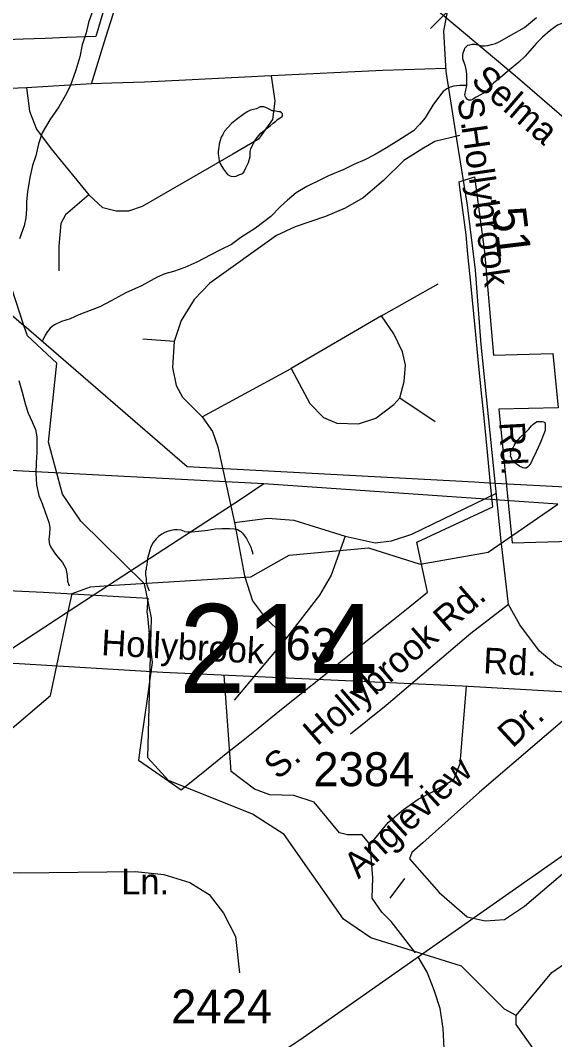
# Model space of a CAD drawing. Extents: x 2169602 to 2449496, y 721995 to 810662.
# Drawn here: x 2429263 to 2431231, y 796757 to 800511 of the extents above; entities that cross this region are included whole.
import ezdxf

# ---------------------------------------------------------------- set-up
doc = ezdxf.new("R2010")
doc.units = 0
doc.layers.add('Default', color=7, linetype='Continuous')

msp = doc.modelspace()

# ---------------------------------------------------------------- linework, layer by layer
at = {"layer": 'Default'}
for p, q in [((2429577.9, 800448.8), (2429641.4, 800652.1)), ((2429524.4, 800277.5), (2429577.9, 800448.8)), ((2429275.9, 799387.4), (2429186.5, 799656.3)), ((2430159.2, 798803.2), (2427973.2, 798919.6)), ((2430989, 798806.8), (2430936.1, 798809.6)), ((2431242.3, 798728.8), (2430159.2, 798803.2)), ((2433175, 798690.4), (2430989, 798806.8)), ((2429587.6, 798428.7), (2430111.8, 798461.5)), ((2429587.6, 798428.7), (2429439.4, 798331.9)), ((2430610, 797987), (2430479.4, 797882)), ((2430117.7, 797587), (2429808.7, 797711.5)), ((2430234.6, 797512.5), (2430117.7, 797587)), ((2430677.3, 797349.8), (2430624.2, 797277.7))]:
    msp.add_line(p, q, dxfattribs=at)
for points in [[(2429789.4, 802004), (2429870, 801833.4), (2430001.8, 801609.3), (2430172.9, 801350.6), (2430288, 801165.3), (2430471.1, 800884.7), (2430626.5, 800703.5), (2430750, 800590.4), (2431085.9, 800307.7), (2431401.4, 800035.4), (2431539, 799923.4), (2431689.6, 799777.9), (2431799.5, 799657.4), (2431878.5, 799567.4), (2432024, 799344.3), (2432124.9, 799183.1), (2432224.3, 798994.6), (2432426.8, 798607.2), (2432584.4, 798360)], [(2431431, 801285.5), (2431406.3, 801234.2), (2431382.6, 801193.4), (2431268.7, 801020.6), (2431213.1, 800949.2), (2431166.2, 800880.1), (2431105.5, 800815.5), (2430985.9, 800694.9), (2430773.4, 800481.3)], [(2429618.5, 800714.6), (2429540.5, 800451.7), (2429433.5, 800447.5), (2429353.5, 800444.4), (2429273.5, 800441.2), (2429116.5, 800435), (2429102, 800395), (2429067.2, 800298.1)], [(2429618.5, 800714.6), (2429540.5, 800451.7), (2429433.5, 800447.5), (2429353.5, 800444.4), (2429273.5, 800441.2), (2429116.5, 800435), (2429102, 800395), (2429067.2, 800298.1)], [(2429527.8, 800541.4), (2429514.3, 800503.3), (2429504.6, 800465.4), (2429490.9, 800421.2), (2429481.3, 800377.2), (2429467.5, 800327), (2429446, 800269), (2429428, 800232.8), (2429404.8, 800192.5), (2429370.7, 800144.5), (2429343.3, 800096.3), (2429329.3, 800056.2), (2429319.9, 800012.2), (2429308, 799976.3), (2429298, 799932), (2429288.9, 799879.8), (2429285, 799843.8), (2429285, 799815.9), (2429283.2, 799784.1), (2429277.2, 799754.2), (2429260, 799706.1)], [(2431401.5, 798081.1), (2431307.4, 798107.3), (2431233.6, 798138.7), (2431175.5, 798187.9), (2431102.3, 798284.3), (2431060.4, 798359.7), (2431034.2, 798594.2), (2430960, 799316.7), (2430939, 799591.1), (2430909.7, 799829.8), (2430871, 800072.8), (2430831.2, 800322), (2430822.9, 800470.7), (2430839.6, 800562.8)], [(2430907.7, 800271.3), (2430907.5, 800293.3), (2430907.3, 800313.2), (2430905.1, 800329.4), (2430901.2, 800345.3), (2430895, 800361.3), (2430893, 800369.3), (2430893, 800377), (2430892.8, 800383.1), (2430894.4, 800391.4), (2430896.7, 800397.1), (2430898.5, 800403.3), (2430900.4, 800409.1), (2430906.5, 800415.1), (2430910.6, 800419.4), (2430918.6, 800421.4), (2430926.6, 800423.4), (2430936.9, 800423.5), (2430952.6, 800419.5), (2430962.7, 800417.6), (2430972.3, 800417.7), (2430984.8, 800417.9), (2430998.2, 800421.9), (2431012.5, 800425.9), (2431026.3, 800431.9), (2431072.2, 800458.2), (2431120, 800484.7), (2431163.8, 800521)], [(2431315.8, 800522), (2431281.8, 800509.7), (2431241.8, 800493.4), (2431214.1, 800473.3), (2431186.2, 800449.1), (2431164.3, 800426.9), (2431122.6, 800378.8), (2431099.1, 800356.4), (2431065, 800328.3), (2431031.4, 800300.1), (2431005.5, 800280.1), (2430977.7, 800247.8), (2430959.8, 800237.5), (2430941.6, 800227.6), (2430927.8, 800219.6), (2430922.1, 800217.2), (2430917.8, 800217.5), (2430913.9, 800217.2), (2430909.6, 800219.5), (2430903.6, 800227.3), (2430901.8, 800231.2), (2430899.7, 800237.2), (2430907.7, 800271.3)], [(2430830.6, 800333.8), (2430598.6, 800326.3), (2430187.2, 800307)], [(2429524.4, 800277.5), (2429285.9, 800262.5), (2429192.5, 800258.2), (2429145.4, 800258.2), (2429109.1, 800256), (2429062, 800253.9)], [(2430187.2, 800307), (2430200, 800212.8), (2430191.4, 800146.3), (2430140.1, 800073.5), (2430045.9, 800017.8), (2429711.9, 799825), (2429660.5, 799807.9), (2429615.6, 799807.9), (2429566.3, 799820.7), (2429515, 799867.9)], [(2430187.2, 800307), (2429846.8, 800289.9), (2429720.5, 800283.4), (2429599.3, 800279.6), (2429524.4, 800277.5)], [(2429285.9, 800262.5), (2429296.6, 800176.8), (2429322.3, 800110.4), (2429375.8, 800037.5), (2429515, 799867.9)], [(2430907.7, 800271.3), (2430881.7, 800271.2), (2430859.6, 800268.9), (2430845.8, 800264.9), (2430833.3, 800259), (2430819.8, 800248.5), (2430810.1, 800236.6), (2430782, 800198.2), (2430754.4, 800152.1), (2430734.7, 800128.4), (2430711.1, 800103.9), (2430657.4, 800069.5), (2430611.4, 800041.5), (2430569.6, 800017), (2430531.7, 799996.8), (2430491.7, 799980.5), (2430454.2, 799962.2), (2430398.2, 799937.8), (2430367.8, 799923.8), (2430318.2, 799899.2), (2430278.6, 799875.2), (2430246.7, 799848.8), (2430220.8, 799824.7), (2430185.1, 799788.3), (2430129.2, 799746), (2430075.4, 799711.6), (2430040, 799685.3), (2430000.2, 799665.3), (2429963.9, 799646.9), (2429912.4, 799620.6), (2429868.5, 799600.4), (2429826.7, 799586.1), (2429794.7, 799577.9), (2429766.8, 799565.5), (2429709.2, 799533.3), (2429651.2, 799506.7), (2429597.7, 799478.3), (2429555.6, 799456.3), (2429520.2, 799441.8), (2429477.9, 799425.8), (2429446.1, 799411.5), (2429414.3, 799401.4), (2429388.1, 799389.1), (2429380.3, 799383), (2429372.5, 799376.9), (2429362.5, 799365), (2429354.5, 799350.8), (2429344.8, 799330.8)], [(2430174.6, 800186.1), (2430166.4, 800190.2), (2430160.2, 800191.9), (2430152.2, 800191.9), (2430146.3, 800192), (2430132.3, 800185.6), (2430110.2, 800179.6), (2430098.1, 800173.7), (2430082.5, 800163.5), (2430058.5, 800145.2), (2430040.4, 800131.3), (2430015, 800103.1), (2430009.1, 800091), (2430002.7, 800081), (2429999, 800069), (2429995.5, 800054.9), (2429993.5, 800042.7), (2429991.6, 800028.8), (2429991.6, 800019), (2429993.5, 800005), (2429995.7, 799992.9), (2430001.5, 799979), (2430011.5, 799962.9), (2430018.1, 799953), (2430026.1, 799943.2), (2430038, 799937.4), (2430048.2, 799935.4), (2430057.9, 799937.2), (2430067.9, 799941.4), (2430078, 799945.5), (2430085.8, 799951.7), (2430093.6, 799967.5), (2430103.6, 799987.5), (2430109.6, 800009.7), (2430109.6, 800027.6), (2430111.2, 800037.9), (2430123.3, 800061.6), (2430134.8, 800079.8), (2430148.9, 800095.9), (2430168.6, 800111.9), (2430182.6, 800122), (2430194.4, 800132.4), (2430204.3, 800140.2), (2430210.4, 800146.2), (2430220.3, 800152.4), (2430226.6, 800156.3), (2430228.5, 800160.5), (2430228.3, 800166.6), (2430224.2, 800170.5), (2430220.3, 800174.3), (2430214.3, 800174.4), (2430196.3, 800178.3), (2430190.1, 800178), (2430182.3, 800182.1), (2430174.6, 800186.1)], [(2428727.8, 800085.6), (2428729.2, 799861.4), (2429275.9, 799387.4)], [(2430881.2, 800086.4), (2430789.2, 800064.9), (2430742.1, 800037.1), (2430675.7, 799994.2), (2430600.8, 799921.4), (2430525.8, 799857.1), (2430459.5, 799818.6), (2430386.7, 799788.6), (2430275.4, 799750), (2430206.9, 799717.9), (2429960.2, 799542.7), (2429902.4, 799482.7), (2429855.3, 799405.6), (2429829.7, 799328.4)], [(2430911.5, 799649.7), (2430904.5, 799721), (2430881.7, 799895.4), (2430879, 799916.5), (2430935.7, 799934.4), (2430973, 799658.3), (2431006, 799277.5), (2431224.7, 799283.3), (2431243.5, 799084.2), (2431025.2, 799078.7), (2431075, 798586.2), (2431292.7, 798592.1)], [(2430911.5, 799649.7), (2430904.5, 799721), (2430881.7, 799895.4), (2430879, 799916.5), (2430935.7, 799934.4), (2430973, 799658.3), (2431006, 799277.5), (2431224.7, 799283.3), (2431243.5, 799084.2), (2431025.2, 799078.7), (2431075, 798586.2), (2431292.7, 798592.1)], [(2429515, 799867.9), (2429429.3, 799795), (2429412.2, 799762.9), (2429403.9, 799679.5), (2429403.9, 799587.9)], [(2428975.7, 798421.9), (2429348.2, 798404.9), (2429732.5, 798382.6), (2429729, 798332.2), (2429730.5, 798316.7), (2429743.7, 798187.6), (2429748, 798145.7), (2429735.5, 798056.7), (2429729.5, 798012.1), (2429709.5, 797868.2), (2429698.2, 797786.2), (2429809.5, 797708.4), (2429855.2, 797676.5), (2429949, 797751.9), (2430027.5, 797814.9), (2430071.5, 797850.2), (2430139, 797904.3), (2430219, 797968.5), (2430303.7, 798036.5), (2430368.5, 798088.4), (2430427.5, 798135.7), (2430450, 798153.8), (2430486.5, 798183.1), (2430542, 798227.6), (2430606.2, 798279.3), (2430630.2, 798298.5), (2430697, 798352.1), (2430762.7, 798404.7), (2430723.7, 798589), (2431003.2, 798719.4), (2430996.2, 798789.7), (2430992.2, 798827.8), (2430984, 798919.9), (2430969.5, 799059.4), (2430962.7, 799126.4), (2430952.2, 799235.9), (2430945.7, 799300.6), (2430938, 799380.2), (2430922, 799542.6), (2430911.5, 799649.7)], [(2428975.7, 798421.9), (2429348.2, 798404.9), (2429732.5, 798382.6), (2429729, 798332.2), (2429730.5, 798316.7), (2429743.7, 798187.6), (2429748, 798145.7), (2429735.5, 798056.7), (2429729.5, 798012.1), (2429709.5, 797868.2), (2429698.2, 797786.2), (2429809.5, 797708.4), (2429855.2, 797676.5), (2429949, 797751.9), (2430027.5, 797814.9), (2430071.5, 797850.2), (2430139, 797904.3), (2430219, 797968.5), (2430303.7, 798036.5), (2430368.5, 798088.4), (2430427.5, 798135.7), (2430450, 798153.8), (2430486.5, 798183.1), (2430542, 798227.6), (2430606.2, 798279.3), (2430630.2, 798298.5), (2430697, 798352.1), (2430762.7, 798404.7), (2430723.7, 798589), (2431003.2, 798719.4), (2430996.2, 798789.7), (2430992.2, 798827.8), (2430984, 798919.9), (2430969.5, 799059.4), (2430962.7, 799126.4), (2430952.2, 799235.9), (2430945.7, 799300.6), (2430938, 799380.2), (2430922, 799542.6), (2430911.5, 799649.7)], [(2430593.7, 799423.1), (2430801.4, 799540.9)], [(2430593.7, 799423.1), (2430260, 799228.2)], [(2430660.1, 799121.1), (2430677.2, 799181), (2430681.5, 799241), (2430670.8, 799290.3), (2430638.7, 799356.7), (2430593.7, 799423.1)], [(2429808.7, 797711.5), (2429732.6, 797795), (2429745.7, 798309.7), (2429719.7, 798434.9), (2429485.7, 798666.1), (2429417.6, 798765.9), (2429366.6, 798957.1), (2429397.5, 799248.5), (2429288.6, 799349.2), (2429275.9, 799387.4)], [(2430936.1, 798809.6), (2429877.3, 798866), (2429275.9, 799387.4)], [(2429829.7, 799328.4), (2429714, 799337)], [(2429829.7, 799328.4), (2429823.2, 799232), (2429836.1, 799165.6), (2429859.6, 799123.2), (2429898.2, 799084.6), (2429932.4, 799050.4)], [(2429932.4, 799050.4), (2430260, 799228.2)], [(2430260, 799228.2), (2430328.5, 799099.6), (2430379.8, 799048.2), (2430429.1, 799026.8), (2430508.3, 799024.7), (2430572.5, 799046.1), (2430638.7, 799095.4), (2430660.1, 799121.1)], [(2429257.6, 799184), (2429269.7, 799142), (2429281.8, 799094.3), (2429292, 799064.4), (2429306.8, 799032.6), (2429318.7, 799004.4), (2429323, 798976.6), (2429322.8, 798960.4), (2429323, 798920.6), (2429321.5, 798880.7), (2429319.9, 798842.8), (2429322.6, 798800.6), (2429330.4, 798760.9), (2429342.5, 798730.7), (2429352.5, 798702.7), (2429360.7, 798682.8), (2429367.3, 798662.8), (2429371.2, 798643.2), (2429369.7, 798619.1), (2429367.7, 798599.1), (2429369.7, 798580.9), (2429377.5, 798567.1), (2429385.9, 798553.3), (2429396, 798539.3)], [(2430660.1, 799121.1), (2430790.7, 799033.2)], [(2429932.4, 799050.4), (2429970.7, 798996), (2429990, 798940.3), (2430052.1, 798661.8)], [(2431162.8, 798921.8), (2431157.1, 798907.6), (2431151.1, 798897.6), (2431142.9, 798879.3), (2431135.3, 798869.5), (2431130.8, 798865.3), (2431125.5, 798861.3), (2431119.6, 798861.4), (2431115.3, 798863.2), (2431101.3, 798869), (2431081, 798883), (2431077.1, 798886.9), (2431072.8, 798894.8), (2431071.4, 798900.7), (2431068.9, 798904.7), (2431069.1, 798912.8), (2431068.7, 798919), (2431070.8, 798925.2), (2431076.9, 798934.7), (2431082.4, 798944.8), (2431088.8, 798956.9), (2431104.6, 798975.2), (2431124.1, 798993.3), (2431136.4, 799005.3), (2431146, 799017.2), (2431152.2, 799023.6), (2431160.4, 799029.6), (2431166.1, 799033.6), (2431176.4, 799033.7), (2431184.4, 799033.7), (2431189.9, 799031.6), (2431194.4, 799029.8), (2431195.8, 799023.8), (2431196, 799019.8), (2431196, 799009.6), (2431196.2, 798999.9), (2431188.5, 798981.6), (2431180.5, 798959.7), (2431170.4, 798937.7), (2431162.8, 798921.8)], [(2430159.2, 798803.2), (2430072, 798745), (2429587.6, 798428.7)], [(2430458.8, 798610.4), (2430570.2, 798586.8), (2430630.1, 798593.2), (2430705, 798618.9), (2431016.2, 798769.9)], [(2430111.8, 798461.5), (2430252.7, 798540.7), (2430544.7, 798567.6), (2430735.8, 798507.8), (2430985.7, 798552), (2431242.3, 798728.8)], [(2430052.1, 798661.8), (2430174.1, 798676.8), (2430270.4, 798670.3), (2430364.6, 798640.3), (2430458.8, 798610.4)], [(2430052.1, 798661.8), (2430088.5, 798465.1), (2430118.4, 798373), (2430165.5, 798308.7), (2430242.6, 798235.9)], [(2429867.2, 798628.7), (2429855.1, 798632.5), (2429840.9, 798634.2), (2429829, 798634), (2429817.1, 798632.1), (2429805, 798627.9), (2429795, 798624.1), (2429783.3, 798617.8), (2429771, 798609.9), (2429763.2, 798601.7), (2429751.5, 798587.7), (2429743.3, 798571.5), (2429739.6, 798559.5), (2429735.7, 798545.5), (2429731.6, 798529.5), (2429730.2, 798517.5), (2429728.2, 798505.7), (2429726.1, 798495.4)], [(2429867.2, 798628.7), (2429879.3, 798626.4), (2429893.2, 798626.8), (2429919.1, 798628.9), (2429952.9, 798633.1), (2429980.8, 798637.4), (2430005, 798639.5), (2430033.1, 798639.7), (2430051.1, 798637.8), (2430063, 798636), (2430068.7, 798631.9), (2430074.9, 798628.1), (2430081, 798621.9), (2430095.2, 798601.9), (2430105, 798582.2), (2430111.2, 798570.3), (2430115.5, 798558.3), (2430117.5, 798552.3), (2430117.8, 798548.2), (2430118, 798544.1)], [(2430458.8, 798610.4), (2430407.5, 798466.8), (2430364.6, 798394), (2430242.6, 798235.9)], [(2429396, 798539.3), (2429417.9, 798513.6), (2429430, 798491.5), (2429434.7, 798465.6), (2429436.4, 798445.5), (2429442.7, 798427.5)], [(2429726.1, 798495.4), (2429726.5, 798487.7), (2429724.1, 798481.5), (2429724.3, 798469.3), (2429726.7, 798453.5), (2429726.3, 798441.4), (2429728.6, 798431.3), (2429732.5, 798421.4), (2429736.8, 798409.8)], [(2429439.4, 798331.9), (2429453.8, 798399.6), (2429520.8, 798424.5), (2429587.6, 798428.7)], [(2431060.4, 798359.7), (2430922.5, 798252.6), (2430610, 797987)], [(2428072.8, 796958.3), (2428204.8, 797116.3), (2429092.7, 797731.3), (2429199.7, 797847.1), (2429215.7, 797889.4), (2429373.8, 798024.1), (2429439.4, 798331.9)], [(2429439.4, 798331.9), (2429101.2, 798111), (2429016.7, 798060.2)], [(2430242.6, 798235.9), (2430049.9, 798006.7)], [(2431088.6, 796845.5), (2431220.6, 797003.5), (2432108.5, 797618.5), (2432215.6, 797734.3), (2432231.6, 797776.6), (2432389.6, 797911.2), (2432455.2, 798219)], [(2432061, 797994.4), (2431617.5, 798017), (2430891.3, 798058.9), (2429787.3, 798109.1), (2429257.9, 798140.6), (2428774.4, 798164.6)], [(2430551, 797475.7), (2430521.5, 797510.6), (2430467.9, 797510.6), (2430438.5, 797518.6), (2430344.7, 797631.2), (2430269.7, 797655.3), (2430181.4, 797658), (2430125.1, 797679.4), (2430039.4, 797743.7), (2430013.5, 798098.8)], [(2430551, 797475.7), (2430617.9, 797556.1), (2430674.2, 797604.4), (2430727.7, 797641.9), (2430781.3, 797668.7), (2430859, 797714.2), (2430883.1, 797773.2), (2430906.5, 798058.2)], [(2431401.5, 798081.1), (2431328.8, 797987.9), (2430954.2, 797667.5), (2430744.9, 797481.1), (2430705.2, 797445.5), (2430696.8, 797422.5), (2430805.6, 797298.9), (2430908.2, 797208.9)], [(2430908.2, 797208.9), (2430975.1, 797194.2), (2431046.3, 797198.4), (2431119.5, 797248.7), (2431466.9, 797544), (2431703.4, 797753.4), (2431753.6, 797847.6), (2431785, 797925.1), (2431790.3, 798051.8)], [(2425289.6, 793355.1), (2427504.6, 794840.7), (2427902, 795137.6), (2427952.4, 795175.4), (2428065, 795251.2), (2428855.5, 795783.4), (2428895.2, 795810.3), (2430047.6, 796590.7), (2430304.8, 796764.9), (2431131.7, 797344.7), (2431147.7, 797355.9), (2431473.8, 797584.4), (2431547.6, 797636), (2431791, 797805.8), (2431825.6, 797830), (2431832, 797834.4), (2431974.7, 797934.2), (2432030.7, 797973.3), (2432089.7, 798014.6)], [(2428519.3, 797859.1), (2428482.1, 797662.3), (2428461.2, 797538.7), (2428465.4, 797480.1), (2428484.2, 797431.9), (2428532.3, 797396.3), (2428613.9, 797379.6), (2428781.4, 797371.2), (2429011.6, 797373.3), (2429262.7, 797371.2), (2429686.5, 797375.4), (2429791.1, 797364.9), (2429887.4, 797335.6), (2429958.6, 797291.6), (2430010.9, 797222.5), (2430054.8, 797136.6), (2430069.5, 797002.6)], [(2425289.4, 793355.1), (2427504.6, 794840.7), (2427902, 795137.6), (2427952.4, 795175.4), (2428065, 795251.1), (2428855.5, 795783.4), (2428895.2, 795810.2), (2430047.6, 796590.7), (2430304.8, 796764.9), (2431131.7, 797344.7), (2431147.7, 797355.9), (2431473.8, 797584.3)], [(2425289.4, 793355.1), (2427504.6, 794840.7), (2427902, 795137.6), (2427952.4, 795175.4), (2428065, 795251.1), (2428855.5, 795783.4), (2428895.2, 795810.2), (2430047.6, 796590.7), (2430304.8, 796764.9), (2431131.7, 797344.7), (2431147.7, 797355.9), (2431473.8, 797584.3)], [(2431088.6, 796845.5), (2431046.6, 796869.3), (2430887.6, 797026.7), (2430553.6, 797132), (2430453.6, 797199.6), (2430234.6, 797512.5)], [(2430718.9, 797076.1), (2430628.6, 797191.6), (2430593.8, 797226.5), (2430559, 797277.4), (2430561.7, 797352.4), (2430551, 797475.7)], [(2430688.4, 796360.2), (2430683.4, 796386.8), (2430679.6, 796407.9), (2430683.1, 796423.7), (2430694.2, 796437.9), (2430730, 796479.1), (2430782.7, 796554.6), (2430802, 796596.9), (2430815.8, 796658.5), (2430824.3, 796723.6), (2430820.5, 796797.8), (2430809.7, 796871.4), (2430787.7, 796939.1), (2430761.2, 797004.9), (2430727.7, 797061.4)], [(2431500.5, 795425.6), (2431527.6, 795990.1), (2431467.5, 796230.8), (2431433.5, 796330), (2431089.6, 796812.7), (2431088.6, 796845.5)]]:
    msp.add_lwpolyline(points, dxfattribs=at)

# ---------------------------------------------------------------- texts
for s, height, rotation, p in [('Selma', 95, 319.2523, (2430918.8, 800282.7)), ('S. ', 95, 278.6125, (2430871.9, 800220.9)), ('Hollybrook', 95, 278.2904, (2430887.3, 800119.5)), ('.51', 125, 276.9125, (2430994.1, 799863)), ('Rd.', 95, 273.14, (2431026, 799030.5)), ('S.  Hollybrook Rd.', 95, 40.9774, (2430212.2, 797710.8)), ('Hollybrook', 95, 356.9397, (2429559.2, 798172.6)), ('.63', 125, 355.2545, (2430189.2, 798162.6)), ('Rd.', 95, 357.2447, (2430966.5, 798106.1)), ('Dr.', 95, 42.6513, (2431075.4, 797827.8)), ('Angleview', 95, 42.6513, (2430508.4, 797346.1))]:
    msp.add_text(s, height=height, rotation=rotation, dxfattribs=at).set_placement(p)
for s, height, p in [('214', 328.08, (2429847.4, 798032.9)), ('2384', 125, (2430342.1, 797690.1)), ('Ln.', 95, (2429634.1, 797291.4)), ('2424', 125, (2429818.1, 796816))]:
    msp.add_text(s, height=height, dxfattribs=at).set_placement(p)

doc.saveas('drawing.dxf')
